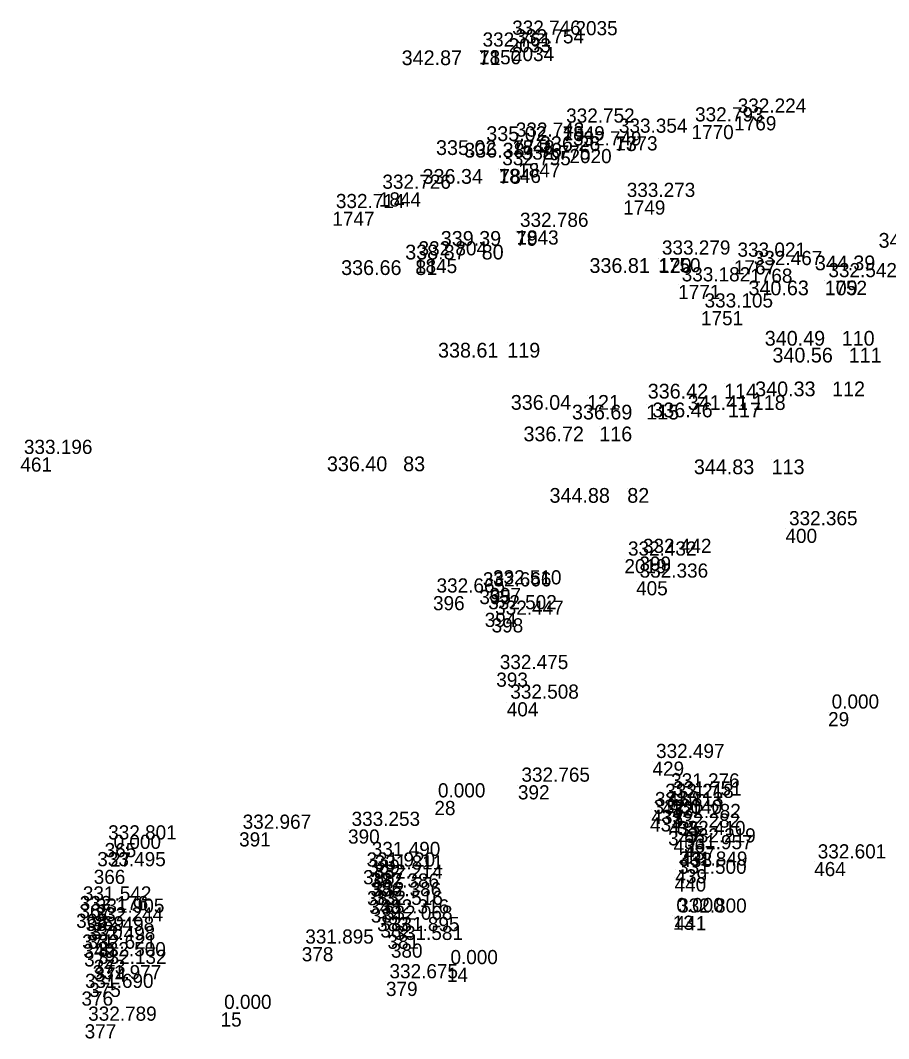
# Model space of a CAD drawing. Extents: x -829398 to -819400, y -1074439 to -1067977.
# Drawn here: x -824796.7 to -824723.2, y -1070086.1 to -1069999.8 of the extents above; entities that cross this region are included whole.
import ezdxf

# ---------------------------------------------------------------- set-up
doc = ezdxf.new("R2010")
doc.units = 0
doc.layers.add('Vrstva 60', color=7, linetype='Continuous')
doc.layers.add('Vrstva 61', color=7, linetype='Continuous')

msp = doc.modelspace()

# ---------------------------------------------------------------- linework, layer by layer
at = {"layer": 'Vrstva 60'}
for p, q in [((-824749.692, -1069999.844), (-824749.692, -1069999.844)), ((-824755.35, -1070001.301), (-824755.35, -1070001.301)), ((-824757.876, -1070002.325), (-824757.876, -1070002.325)), ((-824757.859, -1070002.305), (-824757.859, -1070002.305)), ((-824755.071, -1070002.034), (-824755.071, -1070002.034)), ((-824736.25, -1070007.904), (-824736.25, -1070007.904)), ((-824750.791, -1070008.759), (-824750.791, -1070008.759)), ((-824750.781, -1070008.749), (-824750.781, -1070008.749)), ((-824739.863, -1070008.648), (-824739.863, -1070008.648)), ((-824755.047, -1070009.939), (-824755.047, -1070009.939)), ((-824755.045, -1070009.938), (-824755.045, -1070009.938)), ((-824752.707, -1070010.156), (-824752.707, -1070010.156)), ((-824746.354, -1070009.605), (-824746.354, -1070009.605)), ((-824746.313, -1070009.605), (-824746.313, -1070009.605)), ((-824750.201, -1070010.681), (-824750.201, -1070010.681)), ((-824754.54, -1070011.883), (-824754.54, -1070011.883)), ((-824756.192, -1070012.36), (-824756.192, -1070012.36)), ((-824756.175, -1070012.379), (-824756.175, -1070012.379)), ((-824766.343, -1070014.354), (-824766.343, -1070014.354)), ((-824745.65, -1070015.045), (-824745.65, -1070015.045)), ((-824770.281, -1070015.99), (-824770.281, -1070015.99)), ((-824754.752, -1070017.633), (-824754.752, -1070017.633)), ((-824754.691, -1070017.579), (-824754.691, -1070017.579)), ((-824757.635, -1070018.793), (-824757.635, -1070018.793)), ((-824763.282, -1070019.994), (-824763.282, -1070019.994)), ((-824763.249, -1070020.108), (-824763.249, -1070020.108)), ((-824742.671, -1070019.928), (-824742.671, -1070019.928)), ((-824742.641, -1070019.929), (-824742.641, -1070019.929)), ((-824736.271, -1070020.108), (-824736.271, -1070020.108)), ((-824734.89, -1070020.819), (-824734.89, -1070020.819)), ((-824740.995, -1070022.198), (-824740.995, -1070022.198)), ((-824728.586, -1070021.828), (-824728.586, -1070021.828)), ((-824728.57, -1070021.843), (-824728.57, -1070021.843)), ((-824739.062, -1070024.413), (-824739.062, -1070024.413)), ((-824727.148, -1070026.094), (-824727.148, -1070026.094)), ((-824755.466, -1070027.104), (-824755.466, -1070027.104)), ((-824726.556, -1070027.522), (-824726.556, -1070027.522)), ((-824737.107, -1070030.575), (-824737.107, -1070030.575)), ((-824727.96, -1070030.383), (-824727.96, -1070030.383)), ((-824748.715, -1070031.528), (-824748.715, -1070031.528)), ((-824734.683, -1070031.543), (-824734.683, -1070031.543)), ((-824743.702, -1070032.349), (-824743.702, -1070032.349)), ((-824736.78, -1070032.167), (-824736.78, -1070032.167)), ((-824747.677, -1070034.199), (-824747.677, -1070034.199)), ((-824796.702, -1070036.819), (-824796.702, -1070036.819)), ((-824764.286, -1070036.733), (-824764.286, -1070036.733)), ((-824733.083, -1070036.986), (-824733.083, -1070036.986)), ((-824745.307, -1070039.407), (-824745.307, -1070039.407)), ((-824731.908, -1070042.861), (-824731.908, -1070042.861)), ((-824745.546, -1070045.433), (-824745.546, -1070045.433)), ((-824744.277, -1070045.208), (-824744.277, -1070045.208)), ((-824744.557, -1070047.299), (-824744.557, -1070047.299)), ((-824757.834, -1070048.041), (-824757.834, -1070048.041)), ((-824756.979, -1070047.873), (-824756.979, -1070047.873)), ((-824761.757, -1070048.561), (-824761.757, -1070048.561)), ((-824757.379, -1070049.978), (-824757.379, -1070049.978)), ((-824756.793, -1070050.443), (-824756.793, -1070050.443)), ((-824756.4, -1070055.045), (-824756.4, -1070055.045)), ((-824755.51, -1070057.555), (-824755.51, -1070057.555)), ((-824728.297, -1070058.393), (-824728.297, -1070058.393)), ((-824743.17, -1070062.582), (-824743.17, -1070062.582)), ((-824754.567, -1070064.59), (-824754.567, -1070064.59)), ((-824741.89, -1070065.079), (-824741.89, -1070065.079)), ((-824761.638, -1070065.919), (-824761.638, -1070065.919)), ((-824742.394, -1070065.966), (-824742.394, -1070065.966)), ((-824741.723, -1070065.759), (-824741.723, -1070065.759)), ((-824743.266, -1070066.662), (-824743.266, -1070066.662)), ((-824743.376, -1070067.311), (-824743.376, -1070067.311)), ((-824741.794, -1070067.672), (-824741.794, -1070067.672)), ((-824778.178, -1070068.578), (-824778.178, -1070068.578)), ((-824768.953, -1070068.334), (-824768.953, -1070068.334)), ((-824741.848, -1070068.484), (-824741.848, -1070068.484)), ((-824789.565, -1070069.484), (-824789.565, -1070069.484)), ((-824741.389, -1070069.115), (-824741.389, -1070069.115)), ((-824740.527, -1070069.738), (-824740.527, -1070069.738)), ((-824789.11, -1070070.281), (-824789.11, -1070070.281)), ((-824740.795, -1070070.308), (-824740.795, -1070070.308)), ((-824767.239, -1070070.886), (-824767.239, -1070070.886)), ((-824729.475, -1070071.091), (-824729.475, -1070071.091)), ((-824790.491, -1070071.749), (-824790.491, -1070071.749)), ((-824767.682, -1070071.782), (-824767.682, -1070071.782)), ((-824766.99, -1070072.027), (-824766.99, -1070072.027)), ((-824741.3, -1070072.394), (-824741.3, -1070072.394)), ((-824741.231, -1070071.705), (-824741.231, -1070071.705)), ((-824767.048, -1070072.808), (-824767.048, -1070072.808)), ((-824767.347, -1070073.557), (-824767.347, -1070073.557)), ((-824791.708, -1070074.657), (-824791.708, -1070074.657)), ((-824767.162, -1070074.293), (-824767.162, -1070074.293)), ((-824767.022, -1070075.025), (-824767.022, -1070075.025)), ((-824791.976, -1070075.473), (-824791.976, -1070075.473)), ((-824790.608, -1070075.69), (-824790.608, -1070075.69)), ((-824766.494, -1070075.755), (-824766.494, -1070075.755)), ((-824741.448, -1070075.639), (-824741.448, -1070075.639)), ((-824741.293, -1070075.679), (-824741.293, -1070075.679)), ((-824790.718, -1070076.423), (-824790.718, -1070076.423)), ((-824766.214, -1070076.291), (-824766.214, -1070076.291)), ((-824791.471, -1070077.235), (-824791.471, -1070077.235)), ((-824765.615, -1070077.248), (-824765.615, -1070077.248)), ((-824791.375, -1070078.016), (-824791.375, -1070078.016)), ((-824772.872, -1070078.308), (-824772.872, -1070078.308)), ((-824765.322, -1070078), (-824765.322, -1070078)), ((-824791.3, -1070078.744), (-824791.3, -1070078.744)), ((-824790.487, -1070079.376), (-824790.487, -1070079.376)), ((-824790.424, -1070080.025), (-824790.424, -1070080.025)), ((-824760.581, -1070080.048), (-824760.581, -1070080.048)), ((-824790.875, -1070081.329), (-824790.875, -1070081.329)), ((-824765.743, -1070081.246), (-824765.743, -1070081.246)), ((-824791.526, -1070082.062), (-824791.526, -1070082.062)), ((-824779.747, -1070083.84), (-824779.747, -1070083.84)), ((-824791.26, -1070084.842), (-824791.26, -1070084.842))]:
    msp.add_line(p, q, dxfattribs=at)

# ---------------------------------------------------------------- texts
for s, height, p in [('2035', 1.2, (-824749.692, -1070001.044)), ('2033', 1.2, (-824755.35, -1070002.501)), ('71', 1.25, (-824757.876, -1070003.575)), ('1850', 1.2, (-824757.859, -1070003.505)), ('2034', 1.2, (-824755.071, -1070003.234)), ('1769', 1.2, (-824736.25, -1070009.104)), ('75', 1.25, (-824750.791, -1070010.009)), ('1849', 1.2, (-824750.781, -1070009.949)), ('1770', 1.2, (-824739.863, -1070009.848)), ('77', 1.25, (-824755.047, -1070011.189)), ('1848', 1.2, (-824755.045, -1070011.138)), ('76', 1.25, (-824752.707, -1070011.406)), ('73', 1.25, (-824746.354, -1070010.855)), ('1773', 1.2, (-824746.313, -1070010.805)), ('2020', 1.2, (-824750.201, -1070011.881)), ('1847', 1.2, (-824754.54, -1070013.083)), ('78', 1.25, (-824756.175, -1070013.629)), ('1846', 1.2, (-824756.192, -1070013.56)), ('1844', 1.2, (-824766.343, -1070015.554)), ('1749', 1.2, (-824745.65, -1070016.245)), ('1747', 1.2, (-824770.281, -1070017.19)), ('79', 1.25, (-824754.752, -1070018.883)), ('1843', 1.2, (-824754.691, -1070018.779)), ('80', 1.25, (-824757.635, -1070020.043)), ('81', 1.25, (-824763.249, -1070021.358)), ('1845', 1.2, (-824763.282, -1070021.194)), ('1750', 1.2, (-824742.671, -1070021.128)), ('120', 1.25, (-824742.641, -1070021.179)), ('1767', 1.2, (-824736.271, -1070021.308)), ('1768', 1.2, (-824734.89, -1070022.019)), ('1771', 1.2, (-824740.995, -1070023.398)), ('109', 1.25, (-824728.586, -1070023.078)), ('1752', 1.2, (-824728.57, -1070023.043)), ('1751', 1.2, (-824739.062, -1070025.613)), ('110', 1.25, (-824727.148, -1070027.344)), ('119', 1.25, (-824755.466, -1070028.354)), ('111', 1.25, (-824726.556, -1070028.772)), ('114', 1.25, (-824737.107, -1070031.825)), ('112', 1.25, (-824727.96, -1070031.633)), ('121', 1.25, (-824748.715, -1070032.778)), ('118', 1.25, (-824734.683, -1070032.793)), ('115', 1.25, (-824743.702, -1070033.599)), ('117', 1.25, (-824736.78, -1070033.417)), ('116', 1.25, (-824747.677, -1070035.449)), ('461', 1.2, (-824796.702, -1070038.019)), ('83', 1.25, (-824764.286, -1070037.983)), ('113', 1.25, (-824733.083, -1070038.236)), ('82', 1.25, (-824745.307, -1070040.657)), ('400', 1.2, (-824731.908, -1070044.061)), ('2019', 1.2, (-824745.546, -1070046.633)), ('399', 1.2, (-824744.277, -1070046.408)), ('405', 1.2, (-824744.557, -1070048.499)), ('395', 1.2, (-824757.834, -1070049.241)), ('397', 1.2, (-824756.979, -1070049.073)), ('396', 1.2, (-824761.757, -1070049.761)), ('394', 1.2, (-824757.379, -1070051.178)), ('398', 1.2, (-824756.793, -1070051.643)), ('393', 1.2, (-824756.4, -1070056.245)), ('404', 1.2, (-824755.51, -1070058.755)), ('29', 1.2, (-824728.297, -1070059.593)), ('429', 1.2, (-824743.17, -1070063.782)), ('392', 1.2, (-824754.567, -1070065.79)), ('430', 1.2, (-824741.89, -1070066.279)), ('28', 1.2, (-824761.638, -1070067.119)), ('432', 1.2, (-824742.394, -1070067.166)), ('431', 1.2, (-824741.723, -1070066.959)), ('433', 1.2, (-824743.266, -1070067.862)), ('434', 1.2, (-824743.376, -1070068.511)), ('435', 1.2, (-824741.794, -1070068.872)), ('391', 1.2, (-824778.178, -1070069.778)), ('390', 1.2, (-824768.953, -1070069.534)), ('347', 1.2, (-824741.848, -1070069.684)), ('365', 1.2, (-824789.565, -1070070.684)), ('436', 1.2, (-824741.389, -1070070.315)), ('437', 1.2, (-824740.527, -1070070.938)), ('27', 1.2, (-824789.11, -1070071.481)), ('438', 1.2, (-824740.795, -1070071.508)), ('389', 1.2, (-824767.239, -1070072.086)), ('464', 1.2, (-824729.475, -1070072.291)), ('366', 1.2, (-824790.491, -1070072.949)), ('388', 1.2, (-824767.682, -1070072.982)), ('387', 1.2, (-824766.99, -1070073.227)), ('440', 1.2, (-824741.3, -1070073.594)), ('439', 1.2, (-824741.231, -1070072.905)), ('386', 1.2, (-824767.048, -1070074.008)), ('385', 1.2, (-824767.347, -1070074.757)), ('367', 1.2, (-824791.708, -1070075.857)), ('348', 1.2, (-824767.162, -1070075.493)), ('384', 1.2, (-824767.022, -1070076.225)), ('368', 1.2, (-824791.976, -1070076.673)), ('369', 1.2, (-824790.608, -1070076.89)), ('383', 1.2, (-824766.494, -1070076.955)), ('13', 1.2, (-824741.448, -1070076.839)), ('441', 1.2, (-824741.293, -1070076.879)), ('370', 1.2, (-824790.718, -1070077.623)), ('382', 1.2, (-824766.214, -1070077.491)), ('371', 1.2, (-824791.471, -1070078.435)), ('381', 1.2, (-824765.615, -1070078.448)), ('349', 1.2, (-824791.375, -1070079.216)), ('378', 1.2, (-824772.872, -1070079.508)), ('380', 1.2, (-824765.322, -1070079.2)), ('372', 1.2, (-824791.3, -1070079.944)), ('373', 1.2, (-824790.487, -1070080.576)), ('374', 1.2, (-824790.424, -1070081.225)), ('14', 1.2, (-824760.581, -1070081.248)), ('375', 1.2, (-824790.875, -1070082.529)), ('379', 1.2, (-824765.743, -1070082.446)), ('376', 1.2, (-824791.526, -1070083.262)), ('15', 1.2, (-824779.747, -1070085.04)), ('377', 1.2, (-824791.26, -1070086.042))]:
    msp.add_text(s, height=height, dxfattribs=at).set_placement(p)
at = {"layer": 'Vrstva 61'}
for s, height, p in [('332.746', 1.2, (-824755.05, -1070001.001)), ('332.761', 1.2, (-824757.559, -1070002.005)), ('332.754', 1.2, (-824754.771, -1070001.734)), ('342.87', 1.25, (-824764.411, -1070003.575)), ('332.224', 1.2, (-824735.95, -1070007.604)), ('332.752', 1.2, (-824750.481, -1070008.449)), ('332.793', 1.2, (-824739.563, -1070008.348)), ('332.743', 1.2, (-824754.745, -1070009.638)), ('333.354', 1.2, (-824746.013, -1070009.305)), ('335.02', 1.25, (-824757.247, -1070010.009)), ('332.749', 1.2, (-824749.901, -1070010.381)), ('335.02', 1.25, (-824761.503, -1070011.189)), ('336.38', 1.25, (-824759.114, -1070011.406)), ('336.26', 1.25, (-824752.702, -1070010.855)), ('332.795', 1.2, (-824755.892, -1070012.06)), ('332.775', 1.2, (-824754.24, -1070011.583)), ('332.726', 1.2, (-824766.043, -1070014.054)), ('336.34', 1.25, (-824762.641, -1070013.629)), ('333.273', 1.2, (-824745.35, -1070014.745)), ('332.714', 1.2, (-824769.981, -1070015.69)), ('332.786', 1.2, (-824754.391, -1070017.279)), ('339.39', 1.25, (-824761.1, -1070018.883)), ('341.23', 1.25, (-824724.024, -1070019.048)), ('338.87', 1.25, (-824764.111, -1070020.043)), ('332.804', 1.2, (-824762.982, -1070019.694)), ('333.279', 1.2, (-824742.371, -1070019.628)), ('333.021', 1.2, (-824735.971, -1070019.808)), ('332.467', 1.2, (-824734.59, -1070020.519)), ('344.39', 1.25, (-824729.418, -1070020.956)), ('336.66', 1.25, (-824769.538, -1070021.358)), ('336.81', 1.25, (-824748.507, -1070021.179)), ('333.182', 1.2, (-824740.695, -1070021.898)), ('332.542', 1.2, (-824728.27, -1070021.543)), ('340.63', 1.25, (-824735.042, -1070023.078)), ('333.105', 1.2, (-824738.762, -1070024.113)), ('340.49', 1.25, (-824733.663, -1070027.344)), ('338.61', 1.25, (-824761.332, -1070028.354)), ('340.56', 1.25, (-824733.012, -1070028.772)), ('336.42', 1.25, (-824743.573, -1070031.825)), ('340.33', 1.25, (-824734.475, -1070031.633)), ('336.04', 1.25, (-824755.171, -1070032.778)), ('341.41', 1.25, (-824740.184, -1070032.793)), ('336.69', 1.25, (-824749.991, -1070033.599)), ('336.46', 1.25, (-824743.187, -1070033.417)), ('336.72', 1.25, (-824754.094, -1070035.449)), ('333.196', 1.2, (-824796.402, -1070036.519)), ('336.40', 1.25, (-824770.742, -1070037.983)), ('344.83', 1.25, (-824739.667, -1070038.236)), ('344.88', 1.25, (-824751.891, -1070040.657)), ('332.365', 1.2, (-824731.608, -1070042.561)), ('332.432', 1.2, (-824745.246, -1070045.133)), ('332.442', 1.2, (-824743.977, -1070044.908)), ('332.666', 1.2, (-824757.534, -1070047.741)), ('332.510', 1.2, (-824756.679, -1070047.573)), ('332.336', 1.2, (-824744.257, -1070046.999)), ('332.665', 1.2, (-824761.457, -1070048.261)), ('332.502', 1.2, (-824757.079, -1070049.678)), ('332.447', 1.2, (-824756.493, -1070050.143)), ('332.475', 1.2, (-824756.1, -1070054.745)), ('332.508', 1.2, (-824755.21, -1070057.255)), ('0.000', 1.2, (-824727.997, -1070058.093)), ('332.497', 1.2, (-824742.87, -1070062.282)), ('332.765', 1.2, (-824754.267, -1070064.29)), ('331.276', 1.2, (-824741.59, -1070064.779)), ('0.000', 1.2, (-824761.338, -1070065.619)), ('332.218', 1.2, (-824742.094, -1070065.666)), ('331.751', 1.2, (-824741.423, -1070065.459)), ('331.813', 1.2, (-824742.966, -1070066.362)), ('332.040', 1.2, (-824743.076, -1070067.011)), ('332.282', 1.2, (-824741.494, -1070067.372)), ('332.967', 1.2, (-824777.878, -1070068.278)), ('333.253', 1.2, (-824768.653, -1070068.034)), ('332.282', 1.2, (-824741.548, -1070068.184)), ('332.801', 1.2, (-824789.265, -1070069.184)), ('332.410', 1.2, (-824741.089, -1070068.815)), ('0.000', 1.2, (-824788.81, -1070069.981)), ('331.957', 1.2, (-824740.495, -1070070.008)), ('332.219', 1.2, (-824740.227, -1070069.438)), ('331.490', 1.2, (-824766.939, -1070070.586)), ('332.601', 1.2, (-824729.175, -1070070.791)), ('333.495', 1.2, (-824790.191, -1070071.449)), ('331.920', 1.2, (-824767.382, -1070071.482)), ('331.811', 1.2, (-824766.69, -1070071.727)), ('331.849', 1.2, (-824740.931, -1070071.405)), ('332.214', 1.2, (-824766.748, -1070072.508)), ('331.500', 1.2, (-824741, -1070072.094)), ('332.386', 1.2, (-824767.047, -1070073.257)), ('331.542', 1.2, (-824791.408, -1070074.357)), ('332.386', 1.2, (-824766.862, -1070073.993)), ('332.176', 1.2, (-824791.676, -1070075.173)), ('331.905', 1.2, (-824790.308, -1070075.39)), ('332.516', 1.2, (-824766.722, -1070074.725)), ('0.000', 1.2, (-824741.148, -1070075.339)), ('332.800', 1.2, (-824740.993, -1070075.379)), ('332.244', 1.2, (-824790.418, -1070076.123)), ('332.316', 1.2, (-824766.194, -1070075.455)), ('332.068', 1.2, (-824765.914, -1070075.991)), ('332.498', 1.2, (-824791.171, -1070076.935)), ('331.895', 1.2, (-824765.315, -1070076.948)), ('332.498', 1.2, (-824791.075, -1070077.716)), ('331.581', 1.2, (-824765.022, -1070077.7)), ('332.621', 1.2, (-824791, -1070078.444)), ('331.895', 1.2, (-824772.572, -1070078.008)), ('332.500', 1.2, (-824790.187, -1070079.076)), ('332.132', 1.2, (-824790.124, -1070079.725)), ('0.000', 1.2, (-824760.281, -1070079.748)), ('331.977', 1.2, (-824790.575, -1070081.029)), ('332.675', 1.2, (-824765.443, -1070080.946)), ('331.690', 1.2, (-824791.226, -1070081.762)), ('0.000', 1.2, (-824779.447, -1070083.54)), ('332.789', 1.2, (-824790.96, -1070084.542))]:
    msp.add_text(s, height=height, dxfattribs=at).set_placement(p)

doc.saveas('drawing.dxf')
